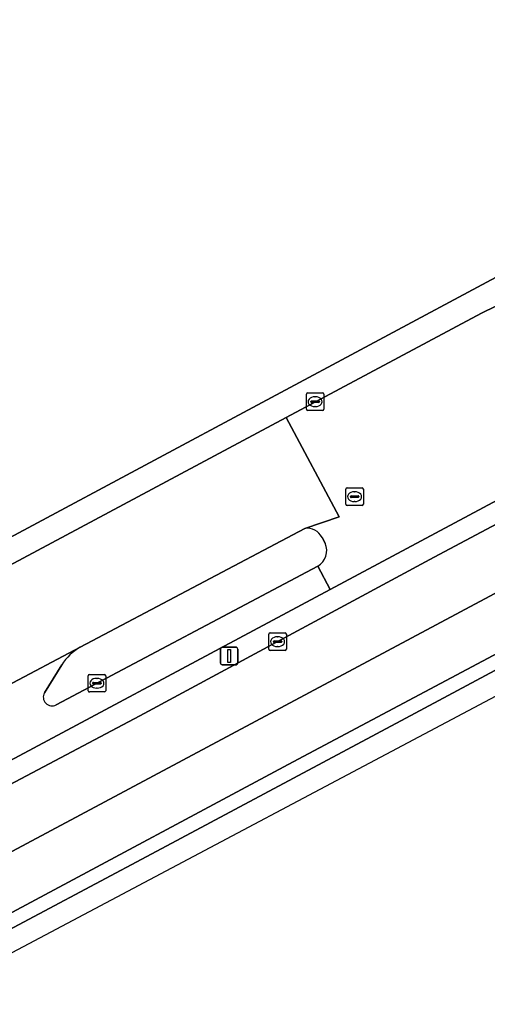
# Model space of a CAD drawing. Extents: x 158793 to 159888, y 384317 to 385256.
# Drawn here: x 159709.6 to 159736.3, y 384435.1 to 384490.8 of the extents above; entities that cross this region are included whole.
import ezdxf

# ---------------------------------------------------------------- set-up
doc = ezdxf.new("R2010")
doc.units = 0
for name, color, linetype in [('IMGEO_Berm_gesloten', 7, 'Continuous'), ('IMGEO_Fietspad_gesloten', 7, 'Continuous'), ('IMGEO_Groenvoorziening', 7, 'Continuous'), ('IMGEO_Haag', 7, 'Continuous'), ('IMGEO_Kolk', 7, 'Continuous'), ('IMGEO_Lichtmast', 7, 'Continuous'), ('IMGEO_Rijbaan_lokaal_open', 7, 'Continuous'), ('IMGEO_Rijbaan_regionaal_gesloten', 7, 'Continuous'), ('IMGEO_Verkeerseiland_open', 7, 'Continuous'), ('IMGEO_Voetpad_open', 7, 'Continuous')]:
    doc.layers.add(name, color=color, linetype=linetype)

msp = doc.modelspace()

# ---------------------------------------------------------------- linework, layer by layer
at = {"layer": 'IMGEO_Berm_gesloten'}
for points in [[(159811.928, 384494.056), (159791.41, 384483.447), (159775.497, 384475.211), (159759.449, 384466.649), (159745.061, 384458.917), (159725.249, 384448.362), (159709.47, 384439.893), (159696.214, 384432.791), (159686.549, 384427.613), (159667.67, 384417.548), (159650.153, 384408.169)], [(159661.921, 384413.563), (159679.569, 384423.013), (159696.562, 384432.097), (159697.88, 384432.802), (159717.186, 384443.101), (159731.675, 384450.855), (159744.535, 384457.751), (159777.564, 384475.395), (159791.799, 384482.795), (159812.356, 384493.351)]]:
    msp.add_lwpolyline(points, dxfattribs=at)
at = {"layer": 'IMGEO_Fietspad_gesloten'}
for points in [[(159692.734, 384439.673), (159705.22, 384446.356), (159727.365, 384458.208), (159726.651, 384459.542), (159711.726, 384451.614)], [(159713.086, 384454.903), (159708.918, 384452.702)], [(159711.056, 384452.301), (159712.042, 384453.902)]]:
    msp.add_lwpolyline(points, dxfattribs=at)
for centre, radius, start, end in [((159714.658, 384452.219), 3.111, 120.3531, 147.2378), ((159711.484, 384452.048), 0.497, 149.4026, 299.1619)]:
    msp.add_arc(centre, radius, start, end, dxfattribs=at)
at = {"layer": 'IMGEO_Groenvoorziening'}
for points in [[(159660.74, 384514.696), (159668.445, 384500), (159672.587, 384491.851), (159688.709, 384460.7), (159692.795, 384452.819), (159696.009, 384454.544), (159703.247, 384458.435), (159703.423, 384458.152), (159750.188, 384483.207), (159760.795, 384488.697), (159782.828, 384500.112), (159795.214, 384506.594)], [(159791.315, 384492.396), (159788.361, 384490.685), (159775.078, 384483.69), (159765.346, 384478.51), (159757.48, 384474.514), (159754.077, 384472.77), (159749.586, 384470.469), (159745.681, 384468.011), (159727.365, 384458.208), (159705.22, 384446.356), (159705.803, 384445.325), (159716.504, 384450.978), (159733.285, 384460.047), (159749.424, 384468.651)]]:
    msp.add_lwpolyline(points, dxfattribs=at)
at = {"layer": 'IMGEO_Haag'}
msp.add_lwpolyline([(159791.315, 384492.396), (159788.361, 384490.685), (159775.078, 384483.69), (159765.346, 384478.51), (159757.48, 384474.514), (159754.077, 384472.77), (159749.586, 384470.469), (159745.681, 384468.011), (159727.365, 384458.208), (159705.22, 384446.356), (159705.803, 384445.325), (159716.504, 384450.978), (159733.285, 384460.047), (159749.424, 384468.651)], dxfattribs=at)
at = {"layer": 'IMGEO_Kolk'}
for p, q in [((159725.998, 384468.513), (159725.998, 384469.365)), ((159726.073, 384469.439), (159726.925, 384469.439)), ((159726.486, 384469.219), (159726.511, 384469.219)), ((159726.999, 384469.365), (159726.999, 384468.513)), ((159726.257, 384468.933), (159726.257, 384468.945)), ((159726.695, 384468.896), (159726.297, 384468.896)), ((159726.3, 384468.982), (159726.698, 384468.982)), ((159726.509, 384468.659), (159726.484, 384468.659)), ((159726.741, 384468.945), (159726.741, 384468.933)), ((159726.925, 384468.439), (159726.073, 384468.439)), ((159728.251, 384463.083), (159728.251, 384463.935)), ((159728.326, 384464.009), (159729.178, 384464.009)), ((159728.739, 384463.789), (159728.764, 384463.789)), ((159729.252, 384463.935), (159729.252, 384463.083)), ((159728.51, 384463.503), (159728.51, 384463.515)), ((159728.948, 384463.466), (159728.55, 384463.466)), ((159728.553, 384463.552), (159728.951, 384463.552)), ((159728.762, 384463.229), (159728.737, 384463.229)), ((159728.994, 384463.515), (159728.994, 384463.503)), ((159729.178, 384463.009), (159728.326, 384463.009)), ((159723.858, 384454.797), (159723.858, 384455.649)), ((159723.933, 384455.723), (159724.785, 384455.723)), ((159724.346, 384455.503), (159724.371, 384455.503)), ((159724.859, 384455.649), (159724.859, 384454.797)), ((159724.117, 384455.217), (159724.117, 384455.229)), ((159724.555, 384455.18), (159724.157, 384455.18)), ((159724.16, 384455.266), (159724.558, 384455.266)), ((159724.369, 384454.943), (159724.344, 384454.943)), ((159724.601, 384455.229), (159724.601, 384455.217)), ((159724.785, 384454.723), (159723.933, 384454.723)), ((159713.545, 384452.42), (159713.545, 384453.272)), ((159713.62, 384453.346), (159714.472, 384453.346)), ((159714.033, 384453.126), (159714.058, 384453.126)), ((159714.546, 384453.272), (159714.546, 384452.42)), ((159713.804, 384452.84), (159713.804, 384452.852)), ((159714.242, 384452.803), (159713.844, 384452.803)), ((159713.847, 384452.889), (159714.245, 384452.889)), ((159714.056, 384452.566), (159714.031, 384452.566)), ((159714.288, 384452.852), (159714.288, 384452.84)), ((159714.472, 384452.346), (159713.62, 384452.346))]:
    msp.add_line(p, q, dxfattribs=at)
for points in [[(159725.998, 384468.513), (159725.998, 384469.365)], [(159726.073, 384469.439), (159726.925, 384469.439)], [(159726.999, 384469.365), (159726.999, 384468.513)], [(159726.925, 384468.439), (159726.073, 384468.439)], [(159728.251, 384463.083), (159728.251, 384463.935)], [(159728.326, 384464.009), (159729.178, 384464.009)], [(159729.252, 384463.935), (159729.252, 384463.083)], [(159729.178, 384463.009), (159728.326, 384463.009)], [(159723.858, 384454.797), (159723.858, 384455.649)], [(159723.933, 384455.723), (159724.785, 384455.723)], [(159724.859, 384455.649), (159724.859, 384454.797)], [(159724.785, 384454.723), (159723.933, 384454.723)], [(159713.545, 384452.42), (159713.545, 384453.272)], [(159713.62, 384453.346), (159714.472, 384453.346)], [(159714.546, 384453.272), (159714.546, 384452.42)], [(159714.472, 384452.346), (159713.62, 384452.346)]]:
    msp.add_lwpolyline(points, dxfattribs=at)
for centre, radius, start, end in [((159726.075, 384469.363), 0.0765, 91.552, 178.448), ((159726.075, 384469.363), 0.0765, 91.552, 178.448), ((159726.923, 384469.363), 0.0765, 1.552, 88.448), ((159726.923, 384469.363), 0.0765, 1.552, 88.448), ((159726.297, 384468.942), 0.0403, 85.8775, 175.7526), ((159726.294, 384468.932), 0.0366, 178.938, 274.7102), ((159726.698, 384468.939), 0.043, 264.8664, 352.4533), ((159726.702, 384468.944), 0.0386, 1.7309, 96.639), ((159726.075, 384468.515), 0.0765, 181.552, 268.448), ((159726.075, 384468.515), 0.0765, 181.552, 268.448), ((159726.923, 384468.515), 0.0765, 271.552, 358.448), ((159726.923, 384468.515), 0.0765, 271.552, 358.448), ((159728.328, 384463.933), 0.0765, 91.552, 178.448), ((159728.328, 384463.933), 0.0765, 91.552, 178.448), ((159729.176, 384463.933), 0.0765, 1.552, 88.448), ((159729.176, 384463.933), 0.0765, 1.552, 88.448), ((159728.328, 384463.085), 0.0765, 181.552, 268.448), ((159728.328, 384463.085), 0.0765, 181.552, 268.448), ((159728.55, 384463.512), 0.0403, 85.8775, 175.7526), ((159728.547, 384463.502), 0.0366, 178.938, 274.7102), ((159728.951, 384463.509), 0.043, 264.8664, 352.4533), ((159728.955, 384463.514), 0.0386, 1.7309, 96.639), ((159729.176, 384463.085), 0.0765, 271.552, 358.448), ((159729.176, 384463.085), 0.0765, 271.552, 358.448), ((159723.935, 384455.647), 0.0765, 91.552, 178.448), ((159723.935, 384455.647), 0.0765, 91.552, 178.448), ((159724.783, 384455.647), 0.0765, 1.552, 88.448), ((159724.783, 384455.647), 0.0765, 1.552, 88.448), ((159723.935, 384454.799), 0.0765, 181.552, 268.448), ((159723.935, 384454.799), 0.0765, 181.552, 268.448), ((159724.157, 384455.226), 0.0403, 85.8775, 175.7526), ((159724.154, 384455.216), 0.0366, 178.938, 274.7102), ((159724.558, 384455.223), 0.043, 264.8664, 352.4533), ((159724.562, 384455.228), 0.0386, 1.7309, 96.639), ((159724.783, 384454.799), 0.0765, 271.552, 358.448), ((159724.783, 384454.799), 0.0765, 271.552, 358.448), ((159713.622, 384453.27), 0.0765, 91.552, 178.448), ((159713.622, 384453.27), 0.0765, 91.552, 178.448), ((159714.47, 384453.27), 0.0765, 1.552, 88.448), ((159714.47, 384453.27), 0.0765, 1.552, 88.448), ((159713.844, 384452.849), 0.0403, 85.8775, 175.7526), ((159713.841, 384452.839), 0.0366, 178.938, 274.7102), ((159714.245, 384452.846), 0.043, 264.8664, 352.4533), ((159714.249, 384452.851), 0.0386, 1.7309, 96.639), ((159713.622, 384452.422), 0.0765, 181.552, 268.448), ((159713.622, 384452.422), 0.0765, 181.552, 268.448), ((159714.47, 384452.422), 0.0765, 271.552, 358.448), ((159714.47, 384452.422), 0.0765, 271.552, 358.448)]:
    msp.add_arc(centre, radius, start, end, dxfattribs=at)
for centre, major_axis, ratio, start_param, end_param in [((159726.485, 384468.939), (-0.387, 0.002), 0.722429, 4.712389, 7.853982), ((159726.51, 384468.939), (-0.39, 0.002), 0.717154, 1.570796, 4.712389), ((159728.738, 384463.509), (-0.387, 0.002), 0.722429, 4.712389, 7.853982), ((159728.763, 384463.509), (-0.39, 0.002), 0.717154, 1.570796, 4.712389), ((159724.345, 384455.223), (-0.387, 0.002), 0.722429, 4.712389, 7.853982), ((159724.37, 384455.223), (-0.39, 0.002), 0.717154, 1.570796, 4.712389), ((159714.032, 384452.846), (-0.387, 0.002), 0.722429, 4.712389, 7.853982), ((159714.057, 384452.846), (-0.39, 0.002), 0.717154, 1.570796, 4.712389)]:
    msp.add_ellipse(centre, major_axis=major_axis, ratio=ratio, start_param=start_param, end_param=end_param, dxfattribs=at)
at = {"layer": 'IMGEO_Lichtmast'}
for p, q in [((159721.095, 384454.001), (159721.095, 384454.801)), ((159721.095, 384454.801), (159721.095, 384454.001)), ((159721.195, 384454.901), (159721.985, 384454.901)), ((159721.985, 384454.901), (159721.195, 384454.901)), ((159722.085, 384454.801), (159722.085, 384454.001)), ((159722.085, 384454.001), (159722.085, 384454.801)), ((159721.985, 384453.901), (159721.195, 384453.901)), ((159721.195, 384453.901), (159721.985, 384453.901))]:
    msp.add_line(p, q, dxfattribs=at)
msp.add_lwpolyline([(159721.515, 384454.776), (159721.665, 384454.776), (159721.665, 384454.026), (159721.515, 384454.026), (159721.515, 384454.776)], dxfattribs=at)
for centre, start, end in [((159721.195, 384454.801), 90, 180), ((159721.195, 384454.801), 90, 180), ((159721.985, 384454.801), 0, 90), ((159721.985, 384454.801), 360, 90), ((159721.195, 384454.001), 180, 270), ((159721.195, 384454.001), 180, 270), ((159721.985, 384454.001), 270, 0), ((159721.985, 384454.001), 270, 0)]:
    msp.add_arc(centre, 0.1, start, end, dxfattribs=at)
at = {"layer": 'IMGEO_Rijbaan_lokaal_open'}
for points in [[(159808.519, 384513.904), (159802.823, 384509.32), (159799.438, 384506.911), (159795.572, 384504.522), (159791.261, 384502.384), (159785.115, 384499.16), (159771.981, 384492.158), (159758.571, 384485.362), (159745.431, 384478.608), (159736.001, 384473.986), (159724.847, 384468.026), (159727.871, 384462.361), (159725.905, 384461.691)], [(159726.651, 384459.542), (159727.365, 384458.208), (159745.681, 384468.011), (159749.586, 384470.469), (159754.077, 384472.77), (159757.48, 384474.514), (159765.346, 384478.51), (159775.078, 384483.69), (159788.361, 384490.685), (159791.315, 384492.396)], [(159726.894, 384461.182), (159727.081, 384460.847)]]:
    msp.add_lwpolyline(points, dxfattribs=at)
msp.add_lwpolyline([(159708.918, 384452.702), (159713.086, 384454.903), (159725.905, 384461.691), (159727.871, 384462.361), (159724.847, 384468.026), (159703.8, 384456.78), (159706.671, 384451.498)], close=True, dxfattribs=at)
for centre, radius, start, end in [((159726.054, 384460.765), 0.938, 26.3956, 99.1382), ((159726.116, 384460.442), 1.047, 300.752, 22.7737)]:
    msp.add_arc(centre, radius, start, end, dxfattribs=at)
at = {"layer": 'IMGEO_Rijbaan_regionaal_gesloten'}
for points in [[(159650.153, 384408.169), (159667.67, 384417.548), (159686.549, 384427.613), (159696.214, 384432.791), (159709.47, 384439.893), (159725.249, 384448.362), (159745.061, 384458.917), (159759.449, 384466.649), (159775.497, 384475.211), (159791.41, 384483.447), (159811.928, 384494.056), (159823.458, 384500), (159870.864, 384524.44), (159874.443, 384526.273), (159882.662, 384530.596), (159880.669, 384532.909), (159875.798, 384530.374), (159847.424, 384515.674), (159804.811, 384493.696), (159779.976, 384480.85), (159750.919, 384465.55), (159708.655, 384442.945), (159694.585, 384435.384), (159645.738, 384409.21)], [(159645.738, 384409.21), (159694.585, 384435.384), (159708.655, 384442.945), (159750.919, 384465.55), (159779.976, 384480.85), (159804.811, 384493.696)], [(159793.362, 384491.577), (159788.54, 384489.306), (159777.22, 384483.435), (159764.608, 384476.743), (159754.694, 384471.459), (159749.424, 384468.651), (159733.285, 384460.047), (159716.504, 384450.978), (159705.803, 384445.325), (159701.548, 384443.077), (159693.288, 384438.625), (159687.108, 384435.294), (159673.007, 384427.734), (159656.81, 384419.099)]]:
    msp.add_lwpolyline(points, dxfattribs=at)
msp.add_lwpolyline([(159617.271, 384388.641), (159617.372, 384388.695), (159756.881, 384462.779), (159884.047, 384528.944), (159883.694, 384529.35), (159881.307, 384528.22), (159875.887, 384525.604), (159825.453, 384500), (159812.356, 384493.351), (159791.799, 384482.795), (159777.564, 384475.395), (159744.535, 384457.751), (159731.675, 384450.855), (159717.186, 384443.101), (159697.88, 384432.802), (159696.562, 384432.097), (159679.569, 384423.013), (159661.921, 384413.563), (159644.473, 384404.254), (159631.206, 384397.094), (159616.87, 384389.389)], close=True, dxfattribs=at)
at = {"layer": 'IMGEO_Verkeerseiland_open'}
for points in [[(159725.905, 384461.691), (159713.086, 384454.903)], [(159727.081, 384460.847), (159726.894, 384461.182)], [(159711.726, 384451.614), (159726.651, 384459.542)], [(159712.042, 384453.902), (159711.056, 384452.301)]]:
    msp.add_lwpolyline(points, dxfattribs=at)
for centre, radius, start, end in [((159726.054, 384460.765), 0.938, 26.3956, 99.1382), ((159726.116, 384460.442), 1.047, 300.752, 22.7737), ((159714.658, 384452.219), 3.111, 120.3531, 147.2378), ((159711.484, 384452.048), 0.497, 149.4026, 299.1619)]:
    msp.add_arc(centre, radius, start, end, dxfattribs=at)
at = {"layer": 'IMGEO_Voetpad_open'}
for points in [[(159795.214, 384506.594), (159782.828, 384500.112), (159760.795, 384488.697), (159750.188, 384483.207), (159703.423, 384458.152), (159703.247, 384458.435), (159696.009, 384454.544), (159692.795, 384452.819), (159692.658, 384452.746), (159692.501, 384453.016), (159691.397, 384452.422), (159683.461, 384448.173), (159666.374, 384439.04), (159655.504, 384433.219)], [(159663.602, 384435.266), (159667.341, 384437.251), (159683.468, 384445.886), (159682.875, 384447.011), (159692.871, 384452.346), (159693.473, 384451.244), (159699.775, 384454.613), (159703.8, 384456.78), (159724.847, 384468.026), (159736.001, 384473.986), (159745.431, 384478.608), (159758.571, 384485.362)]]:
    msp.add_lwpolyline(points, dxfattribs=at)

doc.saveas('drawing.dxf')
